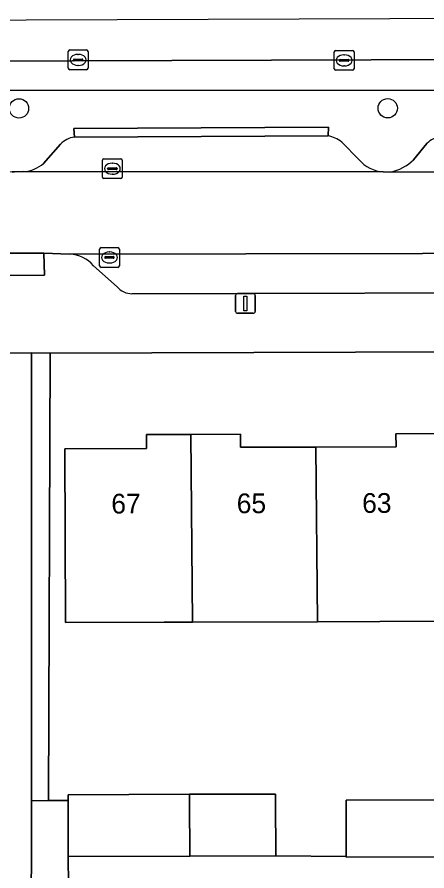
# Model space of a CAD drawing. Extents: x 160732 to 162107, y 387428 to 388479.
# Drawn here: x 161218.22 to 161238.96, y 388299.13 to 388342.37 of the extents above; entities that cross this region are included whole.
import ezdxf

# ---------------------------------------------------------------- set-up
doc = ezdxf.new("R2010")
doc.units = 0
for name, color, linetype in [('IMGEO_Berm_groen', 7, 'Continuous'), ('IMGEO_Boom', 7, 'Continuous'), ('IMGEO_Erf', 7, 'Continuous'), ('IMGEO_Kolk', 7, 'Continuous'), ('IMGEO_Lichtmast', 7, 'Continuous'), ('IMGEO_Pand', 7, 'Continuous'), ('IMGEO_Pand_nummerreeks', 7, 'Continuous'), ('IMGEO_Parkeervlak_open', 7, 'Continuous'), ('IMGEO_Rijbaan_lokaal_open', 7, 'Continuous'), ('IMGEO_Rijbaan_regionaal_gesloten', 7, 'Continuous'), ('IMGEO_Voetpad_open', 7, 'Continuous')]:
    doc.layers.add(name, color=color, linetype=linetype)

msp = doc.modelspace()

# ---------------------------------------------------------------- linework, layer by layer
at = {"layer": 'IMGEO_Berm_groen'}
for points in [[(161251.276, 388340.25), (161205.842, 388340.108), (161173.379, 388340.049), (161173.327, 388340.124), (161167.265, 388340.112), (161165.329, 388338.064), (161164.926, 388337.634), (161165.495, 388337.628), (161167.796, 388338.252), (161171.937, 388338.674), (161271.049, 388338.649), (161270.995, 388340.064)], [(161270.898, 388334.623), (161271.2, 388334.646), (161271.049, 388338.649), (161171.937, 388338.674), (161167.796, 388338.252), (161165.495, 388337.628), (161164.926, 388337.634), (161163.13, 388335.719), (161163.84, 388334.992)], [(161221.135, 388336.29), (161221.095, 388336.734), (161233.974, 388336.798), (161233.954, 388336.351)], [(161219.563, 388334.958), (161220.413, 388335.936)], [(161234.648, 388336.039), (161235.52, 388335.158)], [(161238.284, 388335.148), (161238.958, 388335.975)], [(161217.982, 388334.54), (161218.1, 388334.54), (161218.554, 388334.542)], [(161236.751, 388334.534), (161237.118, 388334.52)]]:
    msp.add_lwpolyline(points, dxfattribs=at)
for centre, radius, start, end in [((161221.275, 388335.09), 1.208, 96.6771, 135.5607), ((161233.735, 388334.936), 1.432, 50.3814, 81.2043), ((161239.901, 388334.985), 1.367, 100.0561, 133.5937), ((161218.41, 388336.322), 1.786, 274.6119, 310.1997), ((161236.854, 388336.264), 1.733, 219.6513, 266.5874), ((161236.633, 388336.818), 2.348, 281.9283, 314.6849)]:
    msp.add_arc(centre, radius, start, end, dxfattribs=at)
at = {"layer": 'IMGEO_Boom'}
for centre in [(161218.319, 388337.745), (161236.976, 388337.753)]:
    msp.add_circle(centre, 0.489, dxfattribs=at)
at = {"layer": 'IMGEO_Erf'}
for points in [[(161271.388, 388325.511), (161219.896, 388325.347), (161219.807, 388302.686), (161220.801, 388302.691), (161220.8, 388302.989), (161226.949, 388303.007), (161231.302, 388303.012), (161231.303, 388302.705), (161231.311, 388299.884), (161234.877, 388299.858), (161234.866, 388302.707), (161239.795, 388302.725)], [(161239.724, 388311.771), (161233.416, 388311.749), (161227.098, 388311.726), (161225.666, 388311.721), (161220.666, 388311.703), (161220.635, 388320.501), (161224.777, 388320.515), (161224.774, 388321.227), (161227.019, 388321.236), (161229.527, 388321.245), (161229.53, 388320.581), (161233.345, 388320.595), (161237.395, 388320.609), (161237.392, 388321.265), (161239.649, 388321.273)]]:
    msp.add_lwpolyline(points, dxfattribs=at)
at = {"layer": 'IMGEO_Kolk'}
for p, q in [((161220.814, 388339.778), (161220.814, 388340.63)), ((161220.889, 388340.704), (161221.741, 388340.704)), ((161221.302, 388340.484), (161221.327, 388340.484)), ((161221.815, 388340.63), (161221.815, 388339.778)), ((161234.271, 388339.752), (161234.271, 388340.604)), ((161234.346, 388340.678), (161235.198, 388340.678)), ((161235.272, 388340.604), (161235.272, 388339.752)), ((161221.073, 388340.198), (161221.073, 388340.21)), ((161221.511, 388340.161), (161221.113, 388340.161)), ((161221.116, 388340.247), (161221.514, 388340.247)), ((161221.557, 388340.21), (161221.557, 388340.198)), ((161234.53, 388340.172), (161234.53, 388340.184)), ((161234.968, 388340.135), (161234.57, 388340.135)), ((161234.573, 388340.221), (161234.971, 388340.221)), ((161234.759, 388340.458), (161234.784, 388340.458)), ((161235.014, 388340.184), (161235.014, 388340.172)), ((161221.741, 388339.704), (161220.889, 388339.704)), ((161221.325, 388339.924), (161221.3, 388339.924)), ((161235.198, 388339.678), (161234.346, 388339.678)), ((161234.782, 388339.898), (161234.757, 388339.898)), ((161222.544, 388334.267), (161222.544, 388335.119)), ((161222.619, 388335.193), (161223.471, 388335.193)), ((161223.032, 388334.973), (161223.057, 388334.973)), ((161223.545, 388335.119), (161223.545, 388334.267)), ((161222.803, 388334.687), (161222.803, 388334.699)), ((161223.241, 388334.65), (161222.843, 388334.65)), ((161222.846, 388334.736), (161223.244, 388334.736)), ((161223.287, 388334.699), (161223.287, 388334.687)), ((161223.471, 388334.193), (161222.619, 388334.193)), ((161223.055, 388334.413), (161223.03, 388334.413)), ((161222.396, 388329.77), (161222.396, 388330.622)), ((161222.471, 388330.696), (161223.323, 388330.696)), ((161223.397, 388330.622), (161223.397, 388329.77)), ((161222.655, 388330.19), (161222.655, 388330.202)), ((161223.093, 388330.153), (161222.695, 388330.153)), ((161222.698, 388330.239), (161223.096, 388330.239)), ((161222.884, 388330.476), (161222.909, 388330.476)), ((161223.139, 388330.202), (161223.139, 388330.19)), ((161223.323, 388329.696), (161222.471, 388329.696)), ((161222.907, 388329.916), (161222.882, 388329.916))]:
    msp.add_line(p, q, dxfattribs=at)
for points in [[(161220.814, 388339.778), (161220.814, 388340.63)], [(161220.889, 388340.704), (161221.741, 388340.704)], [(161221.815, 388340.63), (161221.815, 388339.778)], [(161234.271, 388339.752), (161234.271, 388340.604)], [(161234.346, 388340.678), (161235.198, 388340.678)], [(161235.272, 388340.604), (161235.272, 388339.752)], [(161221.741, 388339.704), (161220.889, 388339.704)], [(161235.198, 388339.678), (161234.346, 388339.678)], [(161222.544, 388334.267), (161222.544, 388335.119)], [(161222.619, 388335.193), (161223.471, 388335.193)], [(161223.545, 388335.119), (161223.545, 388334.267)], [(161223.471, 388334.193), (161222.619, 388334.193)], [(161222.396, 388329.77), (161222.396, 388330.622)], [(161222.471, 388330.696), (161223.323, 388330.696)], [(161223.397, 388330.622), (161223.397, 388329.77)], [(161223.323, 388329.696), (161222.471, 388329.696)]]:
    msp.add_lwpolyline(points, dxfattribs=at)
for centre, radius, start, end in [((161220.891, 388340.628), 0.0765, 91.552, 178.448), ((161220.891, 388340.628), 0.0765, 91.552, 178.448), ((161221.739, 388340.628), 0.0765, 1.552, 88.448), ((161221.739, 388340.628), 0.0765, 1.552, 88.448), ((161234.348, 388340.602), 0.0765, 91.552, 178.448), ((161234.348, 388340.602), 0.0765, 91.552, 178.448), ((161235.196, 388340.602), 0.0765, 1.552, 88.448), ((161235.196, 388340.602), 0.0765, 1.552, 88.448), ((161221.113, 388340.207), 0.0403, 85.8775, 175.7526), ((161221.11, 388340.197), 0.0366, 178.938, 274.7102), ((161221.514, 388340.204), 0.043, 264.8664, 352.4533), ((161221.518, 388340.209), 0.0386, 1.7309, 96.639), ((161234.57, 388340.181), 0.0403, 85.8775, 175.7526), ((161234.567, 388340.171), 0.0366, 178.938, 274.7102), ((161234.971, 388340.178), 0.043, 264.8664, 352.4533), ((161234.975, 388340.183), 0.0386, 1.7309, 96.639), ((161220.891, 388339.78), 0.0765, 181.552, 268.448), ((161220.891, 388339.78), 0.0765, 181.552, 268.448), ((161221.739, 388339.78), 0.0765, 271.552, 358.448), ((161221.739, 388339.78), 0.0765, 271.552, 358.448), ((161234.348, 388339.754), 0.0765, 181.552, 268.448), ((161234.348, 388339.754), 0.0765, 181.552, 268.448), ((161235.196, 388339.754), 0.0765, 271.552, 358.448), ((161235.196, 388339.754), 0.0765, 271.552, 358.448), ((161222.621, 388335.117), 0.0765, 91.552, 178.448), ((161222.621, 388335.117), 0.0765, 91.552, 178.448), ((161223.469, 388335.117), 0.0765, 1.552, 88.448), ((161223.469, 388335.117), 0.0765, 1.552, 88.448), ((161222.843, 388334.696), 0.0403, 85.8775, 175.7526), ((161222.84, 388334.686), 0.0366, 178.938, 274.7102), ((161223.244, 388334.693), 0.043, 264.8664, 352.4533), ((161223.248, 388334.698), 0.0386, 1.7309, 96.639), ((161222.621, 388334.269), 0.0765, 181.552, 268.448), ((161222.621, 388334.269), 0.0765, 181.552, 268.448), ((161223.469, 388334.269), 0.0765, 271.552, 358.448), ((161223.469, 388334.269), 0.0765, 271.552, 358.448), ((161222.473, 388330.62), 0.0765, 91.552, 178.448), ((161222.473, 388330.62), 0.0765, 91.552, 178.448), ((161223.321, 388330.62), 0.0765, 1.552, 88.448), ((161223.321, 388330.62), 0.0765, 1.552, 88.448), ((161222.695, 388330.199), 0.0403, 85.8775, 175.7526), ((161222.692, 388330.189), 0.0366, 178.938, 274.7102), ((161223.096, 388330.196), 0.043, 264.8664, 352.4533), ((161223.1, 388330.201), 0.0386, 1.7309, 96.639), ((161222.473, 388329.772), 0.0765, 181.552, 268.448), ((161222.473, 388329.772), 0.0765, 181.552, 268.448), ((161223.321, 388329.772), 0.0765, 271.552, 358.448), ((161223.321, 388329.772), 0.0765, 271.552, 358.448)]:
    msp.add_arc(centre, radius, start, end, dxfattribs=at)
for centre, major_axis, ratio, start_param, end_param in [((161221.301, 388340.204), (-0.387, 0.002), 0.722429, 4.712389, 7.853982), ((161221.326, 388340.204), (-0.39, 0.002), 0.717154, 1.570796, 4.712389), ((161234.758, 388340.178), (-0.387, 0.002), 0.722429, 4.712389, 7.853982), ((161234.783, 388340.178), (-0.39, 0.002), 0.717154, 1.570796, 4.712389), ((161223.031, 388334.693), (-0.387, 0.002), 0.722429, 4.712389, 7.853982), ((161223.056, 388334.693), (-0.39, 0.002), 0.717154, 1.570796, 4.712389), ((161222.883, 388330.196), (-0.387, 0.002), 0.722429, 4.712389, 7.853982), ((161222.908, 388330.196), (-0.39, 0.002), 0.717154, 1.570796, 4.712389)]:
    msp.add_ellipse(centre, major_axis=major_axis, ratio=ratio, start_param=start_param, end_param=end_param, dxfattribs=at)
at = {"layer": 'IMGEO_Lichtmast'}
for p, q in [((161229.38, 388328.367), (161230.17, 388328.367)), ((161230.17, 388328.367), (161229.38, 388328.367)), ((161229.28, 388327.467), (161229.28, 388328.267)), ((161229.28, 388328.267), (161229.28, 388327.467)), ((161230.27, 388328.267), (161230.27, 388327.467)), ((161230.27, 388327.467), (161230.27, 388328.267)), ((161230.17, 388327.367), (161229.38, 388327.367)), ((161229.38, 388327.367), (161230.17, 388327.367))]:
    msp.add_line(p, q, dxfattribs=at)
msp.add_lwpolyline([(161229.7, 388328.242), (161229.85, 388328.242), (161229.85, 388327.492), (161229.7, 388327.492), (161229.7, 388328.242)], dxfattribs=at)
for centre, start, end in [((161229.38, 388328.267), 90, 180), ((161229.38, 388328.267), 90, 180), ((161230.17, 388328.267), 0, 90), ((161230.17, 388328.267), 360, 90), ((161229.38, 388327.467), 180, 270), ((161229.38, 388327.467), 180, 270), ((161230.17, 388327.467), 270, 0), ((161230.17, 388327.467), 270, 0)]:
    msp.add_arc(centre, 0.1, start, end, dxfattribs=at)
at = {"layer": 'IMGEO_Pand'}
for points in [[(161227.019, 388321.236), (161224.774, 388321.227), (161224.777, 388320.515), (161220.635, 388320.501), (161220.666, 388311.703), (161225.666, 388311.721), (161227.098, 388311.726)], [(161233.345, 388320.595), (161229.53, 388320.581), (161229.527, 388321.245), (161227.019, 388321.236), (161227.098, 388311.726), (161233.416, 388311.749)], [(161233.416, 388311.749), (161239.724, 388311.771), (161239.649, 388321.273), (161237.392, 388321.265), (161237.395, 388320.609), (161233.345, 388320.595)], [(161220.801, 388302.691), (161220.809, 388299.854), (161226.959, 388299.872), (161226.95, 388302.692), (161226.949, 388303.007), (161220.8, 388302.989)], [(161231.303, 388302.705), (161231.302, 388303.012), (161226.949, 388303.007), (161226.95, 388302.692), (161226.959, 388299.872), (161231.306, 388299.884), (161231.311, 388299.884)], [(161239.818, 388299.847), (161239.795, 388302.725), (161234.866, 388302.707), (161234.877, 388299.858), (161234.877, 388299.828)]]:
    msp.add_lwpolyline(points, close=True, dxfattribs=at)
at = {"layer": 'IMGEO_Parkeervlak_open'}
for points in [[(161233.954, 388336.351), (161221.135, 388336.29)], [(161220.413, 388335.936), (161219.563, 388334.958)], [(161235.52, 388335.158), (161234.648, 388336.039)], [(161238.958, 388335.975), (161238.284, 388335.148)], [(161218.554, 388334.542), (161236.751, 388334.534)], [(161237.118, 388334.52), (161255.233, 388334.595)], [(161274.446, 388330.47), (161220.882, 388330.361)], [(161222.083, 388329.774), (161223.291, 388328.71)], [(161224.033, 388328.361), (161271.149, 388328.482)]]:
    msp.add_lwpolyline(points, dxfattribs=at)
for centre, radius, start, end in [((161221.275, 388335.09), 1.208, 96.6771, 135.5607), ((161233.735, 388334.936), 1.432, 50.3814, 81.2043), ((161239.901, 388334.985), 1.367, 100.0561, 133.5937), ((161218.41, 388336.322), 1.786, 274.6119, 310.1997), ((161236.854, 388336.264), 1.733, 219.6513, 266.5874), ((161236.633, 388336.818), 2.348, 281.9283, 314.6849), ((161220.856, 388328.785), 1.576, 38.8668, 89.0382), ((161224.025, 388329.307), 0.946, 219.1192, 270.5008)]:
    msp.add_arc(centre, radius, start, end, dxfattribs=at)
at = {"layer": 'IMGEO_Rijbaan_lokaal_open'}
for points in [[(161273.797, 388334.843), (161271.2, 388334.646), (161270.898, 388334.623), (161255.719, 388334.587), (161255.233, 388334.595), (161237.118, 388334.52), (161236.751, 388334.534), (161218.554, 388334.542), (161218.1, 388334.54), (161217.982, 388334.54), (161201.808, 388334.489), (161201.371, 388334.496), (161184.248, 388334.465), (161183.942, 388334.418), (161166.399, 388334.442), (161166.469, 388330.246), (161166.734, 388330.234), (161212.576, 388330.373), (161212.805, 388330.422), (161219.581, 388330.406), (161220.882, 388330.361), (161274.446, 388330.47)], [(161218.924, 388288.43), (161218.94, 388295.271), (161218.953, 388302.682), (161218.95, 388325.365), (161213.266, 388325.335)]]:
    msp.add_lwpolyline(points, dxfattribs=at)
at = {"layer": 'IMGEO_Rijbaan_regionaal_gesloten'}
msp.add_lwpolyline([(161287.926, 388340.831), (161260.082, 388342.371), (161158.873, 388341.994), (161144.196, 388341.939), (161144.197, 388340.064), (161149.75, 388340.075), (161167.265, 388340.112), (161173.327, 388340.124), (161173.379, 388340.049), (161205.842, 388340.108), (161251.276, 388340.25)], dxfattribs=at)
at = {"layer": 'IMGEO_Voetpad_open'}
for points in [[(161221.135, 388336.29), (161233.954, 388336.351), (161233.974, 388336.798), (161221.095, 388336.734)], [(161212.848, 388329.249), (161219.611, 388329.303), (161219.581, 388330.406), (161212.805, 388330.422)], [(161218.95, 388325.365), (161218.953, 388302.682), (161219.807, 388302.686), (161219.896, 388325.347)], [(161219.807, 388302.686), (161218.953, 388302.682), (161218.94, 388295.271), (161220.788, 388295.26), (161220.818, 388298.404), (161220.809, 388299.854), (161220.801, 388302.691)]]:
    msp.add_lwpolyline(points, close=True, dxfattribs=at)
for points in [[(161220.882, 388330.361), (161219.581, 388330.406), (161219.611, 388329.303), (161212.848, 388329.249), (161213.266, 388325.335), (161218.95, 388325.365), (161219.896, 388325.347), (161271.388, 388325.511), (161272.375, 388325.514), (161272.375, 388326.114), (161285.362, 388326.103), (161285.388, 388325.656), (161291.315, 388325.5)], [(161223.291, 388328.71), (161222.083, 388329.774)], [(161271.149, 388328.482), (161224.033, 388328.361)], [(161272.375, 388325.514), (161271.388, 388325.511), (161271.404, 388320.63), (161271.422, 388315.631), (161271.436, 388311.885), (161271.396, 388299.951), (161270.033, 388299.956), (161265.081, 388299.938), (161260.15, 388299.919), (161257.389, 388299.911), (161252.432, 388299.893), (161247.506, 388299.874), (161244.76, 388299.865), (161239.818, 388299.847), (161234.877, 388299.828), (161234.877, 388299.858), (161231.311, 388299.884), (161231.306, 388299.884), (161226.959, 388299.872), (161220.809, 388299.854), (161220.818, 388298.404)]]:
    msp.add_lwpolyline(points, dxfattribs=at)
for centre, radius, start, end in [((161220.856, 388328.785), 1.576, 38.8668, 89.0382), ((161224.025, 388329.307), 0.946, 219.1192, 270.5008)]:
    msp.add_arc(centre, radius, start, end, dxfattribs=at)

# ---------------------------------------------------------------- texts
at = {"layer": 'IMGEO_Pand_nummerreeks'}
for s, p in [('67', (161222.99, 388317.227)), ('65', (161229.337, 388317.243)), ('63', (161235.683, 388317.259))]:
    msp.add_text(s, height=1, rotation=0.1456, dxfattribs=at).set_placement(p)

doc.saveas('drawing.dxf')
